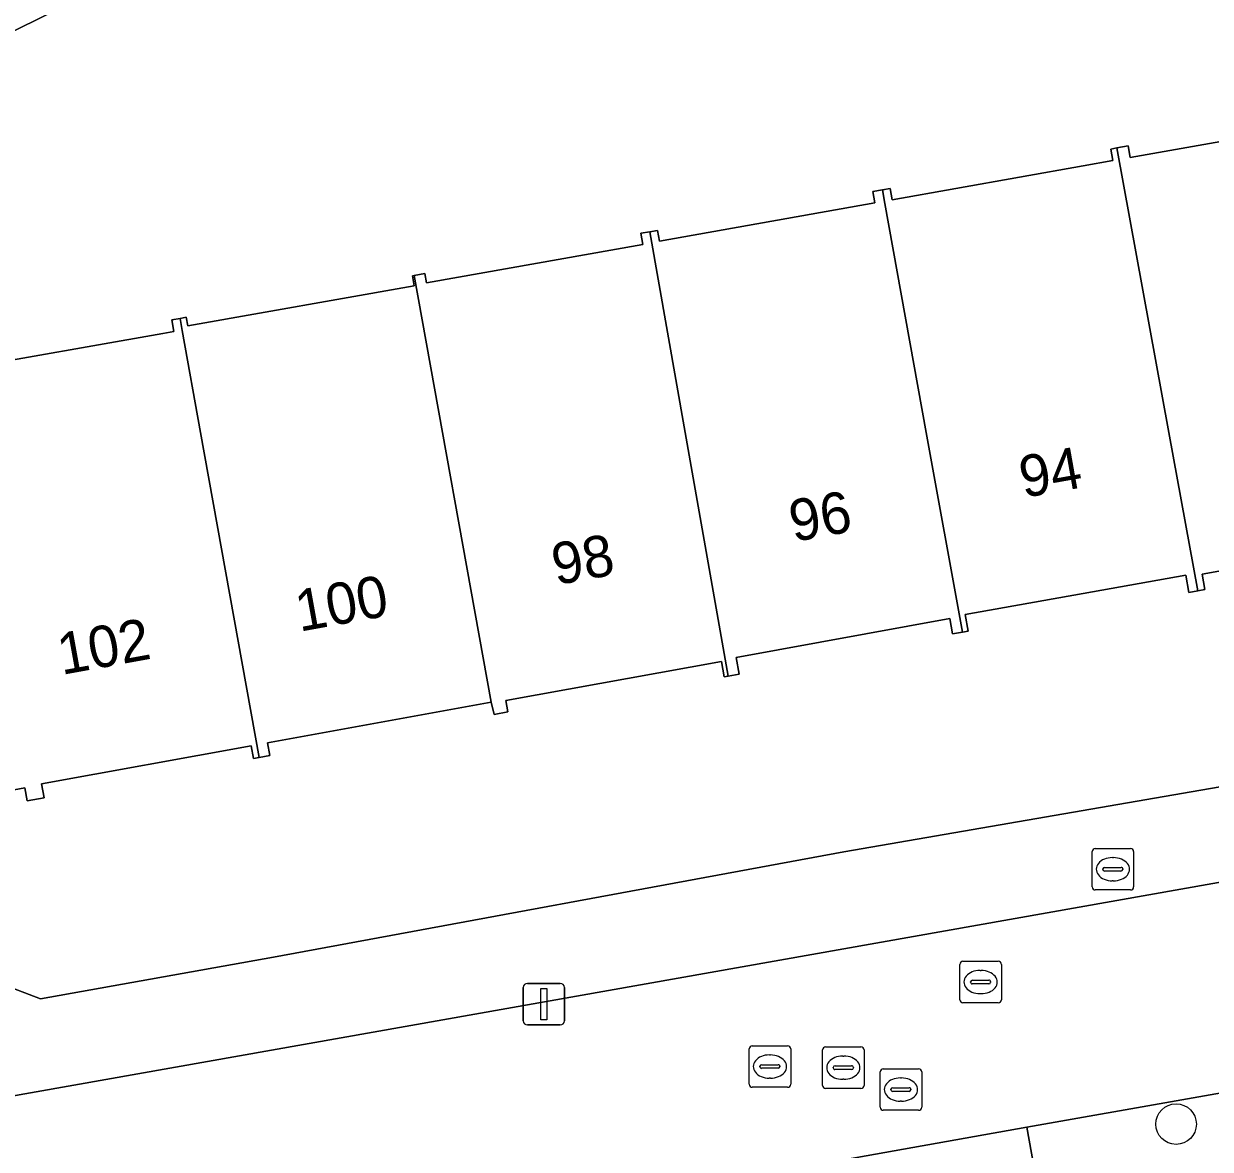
# Model space of a CAD drawing. Extents: x 157793 to 159380, y 380877 to 382313.
# Drawn here: x 158474.47 to 158503.06, y 381482.72 to 381509.85 of the extents above; entities that cross this region are included whole.
import ezdxf

# ---------------------------------------------------------------- set-up
doc = ezdxf.new("R2010")
doc.units = 0
for name, color, linetype in [('IMGEO_Boom', 7, 'Continuous'), ('IMGEO_Brandkraan', 7, 'Continuous'), ('IMGEO_Erf', 7, 'Continuous'), ('IMGEO_Kolk', 7, 'Continuous'), ('IMGEO_Lichtmast', 7, 'Continuous'), ('IMGEO_Pand', 7, 'Continuous'), ('IMGEO_Pand_nummerreeks', 7, 'Continuous'), ('IMGEO_Parkeervlak_open', 7, 'Continuous'), ('IMGEO_Rijbaan_lokaal_open', 7, 'Continuous'), ('IMGEO_Rioolput', 7, 'Continuous'), ('IMGEO_Voetpad_open', 7, 'Continuous')]:
    doc.layers.add(name, color=color, linetype=linetype)

msp = doc.modelspace()

# ---------------------------------------------------------------- linework, layer by layer
at = {"layer": 'IMGEO_Boom'}
msp.add_circle((158502.235, 381483.324), 0.489, dxfattribs=at)
at = {"layer": 'IMGEO_Brandkraan'}
for p, q in [((158500.212, 381489.043), (158500.212, 381489.895)), ((158500.287, 381489.969), (158501.139, 381489.969)), ((158501.213, 381489.895), (158501.213, 381489.043)), ((158500.471, 381489.463), (158500.471, 381489.475)), ((158500.514, 381489.512), (158500.912, 381489.512)), ((158500.7, 381489.749), (158500.725, 381489.749)), ((158500.955, 381489.475), (158500.955, 381489.463)), ((158500.909, 381489.426), (158500.511, 381489.426)), ((158500.723, 381489.189), (158500.698, 381489.189)), ((158501.139, 381488.969), (158500.287, 381488.969))]:
    msp.add_line(p, q, dxfattribs=at)
for points in [[(158500.212, 381489.043), (158500.212, 381489.895)], [(158500.287, 381489.969), (158501.139, 381489.969)], [(158501.213, 381489.895), (158501.213, 381489.043)], [(158501.139, 381488.969), (158500.287, 381488.969)]]:
    msp.add_lwpolyline(points, dxfattribs=at)
for centre, radius, start, end in [((158500.289, 381489.893), 0.0765, 91.552, 178.448), ((158500.289, 381489.893), 0.0765, 91.552, 178.448), ((158501.137, 381489.893), 0.0765, 1.552, 88.448), ((158501.137, 381489.893), 0.0765, 1.552, 88.448), ((158500.511, 381489.472), 0.0403, 85.8775, 175.7526), ((158500.916, 381489.474), 0.0386, 1.7309, 96.639), ((158500.508, 381489.462), 0.0366, 178.938, 274.7102), ((158500.912, 381489.469), 0.043, 264.8664, 352.4533), ((158500.289, 381489.045), 0.0765, 181.552, 268.448), ((158500.289, 381489.045), 0.0765, 181.552, 268.448), ((158501.137, 381489.045), 0.0765, 271.552, 358.448), ((158501.137, 381489.045), 0.0765, 271.552, 358.448)]:
    msp.add_arc(centre, radius, start, end, dxfattribs=at)
for centre, major_axis, ratio, start_param, end_param in [((158500.699, 381489.469), (-0.387, 0.002), 0.722429, 4.712389, 7.853982), ((158500.724, 381489.469), (-0.39, 0.002), 0.717154, 1.570796, 4.712389)]:
    msp.add_ellipse(centre, major_axis=major_axis, ratio=ratio, start_param=start_param, end_param=end_param, dxfattribs=at)
at = {"layer": 'IMGEO_Erf'}
for points in [[(158476.947, 381511.033), (158473.18, 381509.157), (158472.971, 381509.053), (158473.618, 381505.974), (158469.341, 381505.076), (158472.353, 381488.299), (158473.352, 381486.926), (158473.502, 381486.868), (158474.87, 381486.341), (158480.485, 381487.347), (158494.229, 381489.885), (158506.364, 381491.986)], [(158472.892, 381501.514), (158477.816, 381502.387), (158478.082, 381502.434), (158478.033, 381502.712), (158478.237, 381502.748), (158478.386, 381502.775), (158478.423, 381502.567), (158483.876, 381503.533), (158483.833, 381503.776), (158483.877, 381503.784), (158484.13, 381503.829), (158484.17, 381503.606), (158489.388, 381504.531), (158489.34, 381504.801), (158489.557, 381504.839), (158489.741, 381504.872), (158489.787, 381504.612), (158494.979, 381505.532), (158494.93, 381505.809), (158495.158, 381505.849), (158495.344, 381505.882), (158495.393, 381505.608), (158500, 381506.425), (158500.715, 381506.552), (158500.664, 381506.833), (158500.809, 381506.859), (158501.079, 381506.908), (158501.127, 381506.625), (158506.047, 381507.5)], [(158507.885, 381497.49), (158502.863, 381496.584), (158502.931, 381496.21), (158502.76, 381496.179), (158502.543, 381496.14), (158502.468, 381496.556), (158500, 381496.116), (158497.154, 381495.609), (158497.227, 381495.211), (158497.085, 381495.185), (158496.852, 381495.143), (158496.785, 381495.51), (158491.635, 381494.576), (158491.708, 381494.173), (158491.439, 381494.124), (158491.348, 381494.107), (158491.28, 381494.481), (158486.085, 381493.539), (158486.135, 381493.262), (158485.803, 381493.202), (158485.732, 381493.496), (158480.342, 381492.519), (158480.399, 381492.209), (158480.143, 381492.163), (158480.008, 381492.138), (158479.952, 381492.446), (158474.895, 381491.529), (158474.957, 381491.19), (158474.551, 381491.116), (158474.494, 381491.428), (158474.239, 381491.382)]]:
    msp.add_lwpolyline(points, dxfattribs=at)
at = {"layer": 'IMGEO_Kolk'}
for p, q in [((158492.023, 381485.212), (158492.875, 381485.212)), ((158491.948, 381484.286), (158491.948, 381485.138)), ((158492.436, 381484.992), (158492.461, 381484.992)), ((158492.949, 381485.138), (158492.949, 381484.286)), ((158492.207, 381484.706), (158492.207, 381484.718)), ((158492.645, 381484.669), (158492.247, 381484.669)), ((158492.25, 381484.755), (158492.648, 381484.755)), ((158492.691, 381484.718), (158492.691, 381484.706)), ((158492.459, 381484.432), (158492.434, 381484.432)), ((158492.875, 381484.212), (158492.023, 381484.212))]:
    msp.add_line(p, q, dxfattribs=at)
for points in [[(158492.023, 381485.212), (158492.875, 381485.212)], [(158491.948, 381484.286), (158491.948, 381485.138)], [(158492.949, 381485.138), (158492.949, 381484.286)], [(158492.875, 381484.212), (158492.023, 381484.212)]]:
    msp.add_lwpolyline(points, dxfattribs=at)
for centre, radius, start, end in [((158492.025, 381485.136), 0.0765, 91.552, 178.448), ((158492.025, 381485.136), 0.0765, 91.552, 178.448), ((158492.873, 381485.136), 0.0765, 1.552, 88.448), ((158492.873, 381485.136), 0.0765, 1.552, 88.448), ((158492.247, 381484.715), 0.0403, 85.8775, 175.7526), ((158492.244, 381484.705), 0.0366, 178.938, 274.7102), ((158492.648, 381484.712), 0.043, 264.8664, 352.4533), ((158492.652, 381484.717), 0.0386, 1.7309, 96.639), ((158492.025, 381484.288), 0.0765, 181.552, 268.448), ((158492.025, 381484.288), 0.0765, 181.552, 268.448), ((158492.873, 381484.288), 0.0765, 271.552, 358.448), ((158492.873, 381484.288), 0.0765, 271.552, 358.448)]:
    msp.add_arc(centre, radius, start, end, dxfattribs=at)
for centre, major_axis, ratio, start_param, end_param in [((158492.435, 381484.712), (-0.387, 0.002), 0.722429, 4.712389, 7.853982), ((158492.46, 381484.712), (-0.39, 0.002), 0.717154, 1.570796, 4.712389)]:
    msp.add_ellipse(centre, major_axis=major_axis, ratio=ratio, start_param=start_param, end_param=end_param, dxfattribs=at)
at = {"layer": 'IMGEO_Lichtmast'}
for p, q in [((158486.506, 381485.816), (158486.506, 381486.616)), ((158486.506, 381486.616), (158486.506, 381485.816)), ((158486.606, 381486.716), (158487.396, 381486.716)), ((158487.396, 381486.716), (158486.606, 381486.716)), ((158487.496, 381486.616), (158487.496, 381485.816)), ((158487.496, 381485.816), (158487.496, 381486.616)), ((158487.396, 381485.716), (158486.606, 381485.716)), ((158486.606, 381485.716), (158487.396, 381485.716))]:
    msp.add_line(p, q, dxfattribs=at)
msp.add_lwpolyline([(158486.926, 381486.591), (158487.076, 381486.591), (158487.076, 381485.841), (158486.926, 381485.841), (158486.926, 381486.591)], dxfattribs=at)
for centre, start, end in [((158486.606, 381486.616), 90, 180), ((158486.606, 381486.616), 90, 180), ((158487.396, 381486.616), 0, 90), ((158487.396, 381486.616), 360, 90), ((158486.606, 381485.816), 180, 270), ((158486.606, 381485.816), 180, 270), ((158487.396, 381485.816), 270, 0), ((158487.396, 381485.816), 270, 0)]:
    msp.add_arc(centre, 0.1, start, end, dxfattribs=at)
at = {"layer": 'IMGEO_Pand'}
for points in [[(158475.549, 381513.833), (158475.536, 381513.859), (158471.762, 381512.014), (158472.971, 381509.053), (158473.18, 381509.157), (158476.947, 381511.033)], [(158502.76, 381496.179), (158502.931, 381496.21), (158502.863, 381496.584), (158507.885, 381497.49), (158507.953, 381497.119), (158508.361, 381497.193), (158508.293, 381497.572), (158508.591, 381497.626), (158508.159, 381500), (158507.696, 381502.546), (158506.762, 381507.675), (158506.457, 381507.62), (158506.407, 381507.898), (158505.989, 381507.822), (158506.047, 381507.5), (158501.127, 381506.625), (158501.079, 381506.908), (158500.809, 381506.859), (158502.062, 381500)], [(158502.76, 381496.179), (158502.062, 381500), (158500.809, 381506.859), (158500.664, 381506.833), (158500.715, 381506.552), (158500, 381506.425), (158495.393, 381505.608), (158495.344, 381505.882), (158495.158, 381505.849), (158495.217, 381505.521), (158496.215, 381500), (158497.085, 381495.185), (158497.227, 381495.211), (158497.154, 381495.609), (158500, 381496.116), (158502.468, 381496.556), (158502.543, 381496.14)], [(158495.158, 381505.849), (158494.93, 381505.809), (158494.979, 381505.532), (158489.787, 381504.612), (158489.741, 381504.872), (158489.557, 381504.839), (158490.407, 381500), (158491.439, 381494.124), (158491.708, 381494.173), (158491.635, 381494.576), (158496.785, 381495.51), (158496.852, 381495.143), (158497.085, 381495.185), (158496.215, 381500), (158495.217, 381505.521)], [(158490.407, 381500), (158489.557, 381504.839), (158489.34, 381504.801), (158489.388, 381504.531), (158484.17, 381503.606), (158484.13, 381503.829), (158483.877, 381503.784), (158485.732, 381493.496), (158485.803, 381493.202), (158486.135, 381493.262), (158486.085, 381493.539), (158491.28, 381494.481), (158491.348, 381494.107), (158491.439, 381494.124)], [(158483.877, 381503.784), (158483.833, 381503.776), (158483.876, 381503.533), (158478.423, 381502.567), (158478.386, 381502.775), (158478.237, 381502.748), (158478.282, 381502.459), (158478.727, 381500), (158480.143, 381492.163), (158480.399, 381492.209), (158480.342, 381492.519), (158485.732, 381493.496)], [(158478.237, 381502.748), (158478.033, 381502.712), (158478.082, 381502.434), (158477.816, 381502.387), (158472.892, 381501.514), (158472.986, 381501.773), (158472.671, 381501.718), (158472.564, 381501.423), (158472.374, 381501.389), (158472.633, 381500), (158474.239, 381491.382), (158474.494, 381491.428), (158474.551, 381491.116), (158474.957, 381491.19), (158474.895, 381491.529), (158479.952, 381492.446), (158480.008, 381492.138), (158480.143, 381492.163), (158478.727, 381500), (158478.282, 381502.459)]]:
    msp.add_lwpolyline(points, close=True, dxfattribs=at)
at = {"layer": 'IMGEO_Parkeervlak_open'}
msp.add_lwpolyline([(158499.416, 381478.899), (158499.255, 381479.799), (158498.64, 381483.251), (158474.913, 381479.015), (158474.956, 381478.757), (158475.778, 381474.121), (158498.033, 381478.134), (158499.505, 381478.4)], close=True, dxfattribs=at)
at = {"layer": 'IMGEO_Rijbaan_lokaal_open'}
for points in [[(158588.345, 381498.18), (158597.394, 381499.721), (158597.737, 381499.781), (158596.847, 381504.822), (158592.419, 381504.045), (158563.041, 381498.891), (158562.592, 381498.977), (158555.764, 381501.299), (158555.325, 381501.353), (158512.926, 381493.835), (158508.02, 381489.99), (158473.996, 381483.964), (158472.485, 381483.667)], [(158474.913, 381479.015), (158498.64, 381483.251), (158510.116, 381485.277), (158515.117, 381489.311), (158516.831, 381489.398), (158555.002, 381496.206), (158555.386, 381496.154), (158561.016, 381494.215), (158562.162, 381493.846), (158562.833, 381493.748), (158588.345, 381498.18)]]:
    msp.add_lwpolyline(points, dxfattribs=at)
at = {"layer": 'IMGEO_Rioolput'}
for p, q in [((158497.1, 381487.249), (158497.952, 381487.249)), ((158497.025, 381486.323), (158497.025, 381487.175)), ((158497.513, 381487.029), (158497.538, 381487.029)), ((158498.026, 381487.175), (158498.026, 381486.323)), ((158497.284, 381486.743), (158497.284, 381486.755)), ((158497.722, 381486.706), (158497.324, 381486.706)), ((158497.327, 381486.792), (158497.725, 381486.792)), ((158497.768, 381486.755), (158497.768, 381486.743)), ((158497.536, 381486.469), (158497.511, 381486.469)), ((158497.952, 381486.249), (158497.1, 381486.249)), ((158493.791, 381485.185), (158494.643, 381485.185)), ((158493.716, 381484.259), (158493.716, 381485.111)), ((158494.204, 381484.965), (158494.229, 381484.965)), ((158494.717, 381485.111), (158494.717, 381484.259)), ((158493.975, 381484.679), (158493.975, 381484.691)), ((158494.413, 381484.642), (158494.015, 381484.642)), ((158494.018, 381484.728), (158494.416, 381484.728)), ((158494.459, 381484.691), (158494.459, 381484.679)), ((158495.18, 381484.657), (158496.032, 381484.657)), ((158494.227, 381484.405), (158494.202, 381484.405)), ((158495.105, 381483.731), (158495.105, 381484.583)), ((158495.593, 381484.437), (158495.618, 381484.437)), ((158496.106, 381484.583), (158496.106, 381483.731)), ((158494.643, 381484.185), (158493.791, 381484.185)), ((158495.364, 381484.151), (158495.364, 381484.163)), ((158495.802, 381484.114), (158495.404, 381484.114)), ((158495.407, 381484.2), (158495.805, 381484.2)), ((158495.848, 381484.163), (158495.848, 381484.151)), ((158495.616, 381483.877), (158495.591, 381483.877)), ((158496.032, 381483.657), (158495.18, 381483.657))]:
    msp.add_line(p, q, dxfattribs=at)
for points in [[(158497.1, 381487.249), (158497.952, 381487.249)], [(158497.025, 381486.323), (158497.025, 381487.175)], [(158498.026, 381487.175), (158498.026, 381486.323)], [(158497.952, 381486.249), (158497.1, 381486.249)], [(158493.791, 381485.185), (158494.643, 381485.185)], [(158493.716, 381484.259), (158493.716, 381485.111)], [(158494.717, 381485.111), (158494.717, 381484.259)], [(158495.18, 381484.657), (158496.032, 381484.657)], [(158495.105, 381483.731), (158495.105, 381484.583)], [(158496.106, 381484.583), (158496.106, 381483.731)], [(158494.643, 381484.185), (158493.791, 381484.185)], [(158496.032, 381483.657), (158495.18, 381483.657)]]:
    msp.add_lwpolyline(points, dxfattribs=at)
for centre, radius, start, end in [((158497.102, 381487.173), 0.0765, 91.552, 178.448), ((158497.102, 381487.173), 0.0765, 91.552, 178.448), ((158497.95, 381487.173), 0.0765, 1.552, 88.448), ((158497.95, 381487.173), 0.0765, 1.552, 88.448), ((158497.324, 381486.752), 0.0403, 85.8775, 175.7526), ((158497.321, 381486.742), 0.0366, 178.938, 274.7102), ((158497.725, 381486.749), 0.043, 264.8664, 352.4533), ((158497.729, 381486.754), 0.0386, 1.7309, 96.639), ((158497.102, 381486.325), 0.0765, 181.552, 268.448), ((158497.102, 381486.325), 0.0765, 181.552, 268.448), ((158497.95, 381486.325), 0.0765, 271.552, 358.448), ((158497.95, 381486.325), 0.0765, 271.552, 358.448), ((158493.793, 381485.109), 0.0765, 91.552, 178.448), ((158493.793, 381485.109), 0.0765, 91.552, 178.448), ((158494.641, 381485.109), 0.0765, 1.552, 88.448), ((158494.641, 381485.109), 0.0765, 1.552, 88.448), ((158494.015, 381484.688), 0.0403, 85.8775, 175.7526), ((158494.012, 381484.678), 0.0366, 178.938, 274.7102), ((158494.416, 381484.685), 0.043, 264.8664, 352.4533), ((158494.42, 381484.69), 0.0386, 1.7309, 96.639), ((158495.182, 381484.581), 0.0765, 91.552, 178.448), ((158495.182, 381484.581), 0.0765, 91.552, 178.448), ((158496.03, 381484.581), 0.0765, 1.552, 88.448), ((158496.03, 381484.581), 0.0765, 1.552, 88.448), ((158493.793, 381484.261), 0.0765, 181.552, 268.448), ((158493.793, 381484.261), 0.0765, 181.552, 268.448), ((158494.641, 381484.261), 0.0765, 271.552, 358.448), ((158494.641, 381484.261), 0.0765, 271.552, 358.448), ((158495.404, 381484.16), 0.0403, 85.8775, 175.7526), ((158495.401, 381484.15), 0.0366, 178.938, 274.7102), ((158495.805, 381484.157), 0.043, 264.8664, 352.4533), ((158495.809, 381484.162), 0.0386, 1.7309, 96.639), ((158495.182, 381483.733), 0.0765, 181.552, 268.448), ((158495.182, 381483.733), 0.0765, 181.552, 268.448), ((158496.03, 381483.733), 0.0765, 271.552, 358.448), ((158496.03, 381483.733), 0.0765, 271.552, 358.448)]:
    msp.add_arc(centre, radius, start, end, dxfattribs=at)
for centre, major_axis, ratio, start_param, end_param in [((158497.512, 381486.749), (-0.387, 0.002), 0.722429, 4.712389, 7.853982), ((158497.537, 381486.749), (-0.39, 0.002), 0.717154, 1.570796, 4.712389), ((158494.203, 381484.685), (-0.387, 0.002), 0.722429, 4.712389, 7.853982), ((158494.228, 381484.685), (-0.39, 0.002), 0.717154, 1.570796, 4.712389), ((158495.592, 381484.157), (-0.387, 0.002), 0.722429, 4.712389, 7.853982), ((158495.617, 381484.157), (-0.39, 0.002), 0.717154, 1.570796, 4.712389)]:
    msp.add_ellipse(centre, major_axis=major_axis, ratio=ratio, start_param=start_param, end_param=end_param, dxfattribs=at)
at = {"layer": 'IMGEO_Voetpad_open'}
for points in [[(158558.447, 381489.972), (158558.939, 381487.745), (158562.027, 381488.256), (158561.016, 381494.215), (158555.386, 381496.154), (158555.002, 381496.206), (158516.831, 381489.398), (158515.117, 381489.311), (158510.116, 381485.277), (158498.64, 381483.251), (158499.255, 381479.799), (158502.772, 381480.494), (158506.102, 381481.097), (158506.018, 381482.13), (158513.896, 381483.492), (158516.633, 381487.868)], [(158506.364, 381491.986), (158494.229, 381489.885), (158480.485, 381487.347), (158474.87, 381486.341), (158473.502, 381486.868), (158473.352, 381486.926), (158473.996, 381483.964), (158508.02, 381489.99)]]:
    msp.add_lwpolyline(points, dxfattribs=at)

# ---------------------------------------------------------------- texts
at = {"layer": 'IMGEO_Pand_nummerreeks'}
for s, rotation, p in [('94', 10.1045, (158498.556, 381498.42)), ('96', 10.3019, (158493.014, 381497.357)), ('98', 10.3018, (158487.293, 381496.316)), ('100', 10.3018, (158481.113, 381495.193)), ('102', 10.3019, (158475.382, 381494.152))]:
    msp.add_text(s, height=1, rotation=rotation, dxfattribs=at).set_placement(p)

doc.saveas('drawing.dxf')
